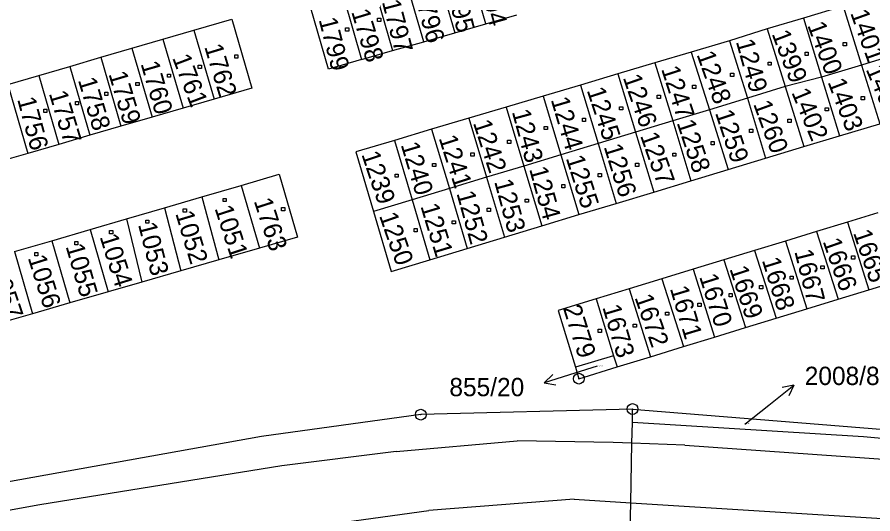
# Model space of a CAD drawing. Extents: x -795483 to -789093, y -1112258 to -1108741.
# Drawn here: x -791026.9 to -790947.4, y -1110246.6 to -1110200.5 of the extents above; entities that cross this region are included whole.
import ezdxf

# ---------------------------------------------------------------- set-up
doc = ezdxf.new("R2010")
doc.units = 0
for name, color, linetype in [('Komunikace', 7, 'Continuous'), ('Vrstva 1', 7, 'Continuous'), ('Vrstva 14', 7, 'Continuous'), ('Vrstva 15', 7, 'Continuous'), ('Vrstva 16', 7, 'Continuous'), ('Vrstva 2', 7, 'Continuous'), ('Vrstva 25', 7, 'Continuous'), ('Vrstva 28', 7, 'Continuous')]:
    doc.layers.add(name, color=color, linetype=linetype)

msp = doc.modelspace()

# ---------------------------------------------------------------- linework, layer by layer
at = {"layer": 'Komunikace'}
for p, q in [((-790973, -1110232.91), (-790975.07, -1110233.55)), ((-790959.28, -1110238.27), (-790957.08, -1110236.52))]:
    msp.add_line(p, q, dxfattribs=at)
at = {"layer": 'Vrstva 1'}
for p, q in [((-790983.36, -1110201.11), (-790984.98, -1110195.47)), ((-790987.86, -1110196.38), (-790986.24, -1110201.94)), ((-790989.12, -1110202.77), (-790990.75, -1110197.13)), ((-790993.63, -1110197.96), (-790992.01, -1110203.6)), ((-790996.51, -1110198.78), (-790994.89, -1110204.43)), ((-790997.97, -1110205.31), (-790999.59, -1110199.67)), ((-790950.15, -1110199.47), (-790953.86, -1110200.58)), ((-790950.15, -1110199.47), (-790948.46, -1110204.94)), ((-791010.46, -1110201.7), (-791006.95, -1110200.67)), ((-791006.95, -1110200.67), (-791005.08, -1110207.07)), ((-790983.36, -1110201.11), (-790980.48, -1110200.28)), ((-790953.86, -1110200.58), (-790957.22, -1110201.58)), ((-790953.86, -1110200.58), (-790952.17, -1110206.05)), ((-791013.34, -1110202.54), (-791010.46, -1110201.7)), ((-791010.46, -1110201.7), (-791008.59, -1110208.1)), ((-790986.24, -1110201.94), (-790983.36, -1110201.11)), ((-790957.22, -1110201.58), (-790960.72, -1110202.68)), ((-790957.22, -1110201.58), (-790955.54, -1110206.93)), ((-791016.22, -1110203.38), (-791013.34, -1110202.54)), ((-791013.34, -1110202.54), (-791011.47, -1110208.94)), ((-790989.12, -1110202.77), (-790986.24, -1110201.94)), ((-791019.1, -1110204.22), (-791016.22, -1110203.38)), ((-791016.22, -1110203.38), (-791014.35, -1110209.78)), ((-790992.01, -1110203.6), (-790989.12, -1110202.77)), ((-790960.72, -1110202.68), (-790964.27, -1110203.73)), ((-790960.72, -1110202.68), (-790959.06, -1110208.01)), ((-791021.98, -1110205.06), (-791019.1, -1110204.22)), ((-791019.1, -1110204.22), (-791017.23, -1110210.62)), ((-790994.89, -1110204.43), (-790992.01, -1110203.6)), ((-790964.27, -1110203.73), (-790967.64, -1110204.73)), ((-790964.27, -1110203.73), (-790962.59, -1110209.08)), ((-790944.82, -1110203.84), (-790948.46, -1110204.94)), ((-790994.89, -1110204.43), (-790997.97, -1110205.31)), ((-790967.64, -1110204.73), (-790971.1, -1110205.76)), ((-790967.64, -1110204.73), (-790965.99, -1110210.12)), ((-790948.46, -1110204.94), (-790952.17, -1110206.05)), ((-790948.46, -1110204.94), (-790946.77, -1110210.38)), ((-791024.86, -1110205.9), (-791021.98, -1110205.06)), ((-791021.98, -1110205.06), (-791020.11, -1110211.46)), ((-790971.1, -1110205.76), (-790974.55, -1110206.79)), ((-790971.1, -1110205.76), (-790969.45, -1110211.17)), ((-791027.74, -1110206.74), (-791024.86, -1110205.9)), ((-791024.86, -1110205.9), (-791022.99, -1110212.3)), ((-790952.17, -1110206.05), (-790955.54, -1110206.93)), ((-790952.17, -1110206.05), (-790950.49, -1110211.51)), ((-791027.74, -1110206.74), (-791025.87, -1110213.14)), ((-791005.08, -1110207.07), (-791008.59, -1110208.1)), ((-790974.55, -1110206.79), (-790978.01, -1110207.82)), ((-790974.55, -1110206.79), (-790972.91, -1110212.22)), ((-790955.54, -1110206.93), (-790959.06, -1110208.01)), ((-790955.54, -1110206.93), (-790953.8, -1110212.51)), ((-791008.59, -1110208.1), (-791011.47, -1110208.94)), ((-790978.01, -1110207.82), (-790981.47, -1110208.84)), ((-790978.01, -1110207.82), (-790976.37, -1110213.27)), ((-790959.06, -1110208.01), (-790962.59, -1110209.08)), ((-790959.06, -1110208.01), (-790957.37, -1110213.59)), ((-791011.47, -1110208.94), (-791014.35, -1110209.78)), ((-790981.47, -1110208.84), (-790984.92, -1110209.87)), ((-790981.47, -1110208.84), (-790979.83, -1110214.32)), ((-791014.35, -1110209.78), (-791017.23, -1110210.62)), ((-790962.59, -1110209.08), (-790965.99, -1110210.12)), ((-790962.59, -1110209.08), (-790960.84, -1110214.64)), ((-790984.92, -1110209.87), (-790988.38, -1110210.9)), ((-790984.92, -1110209.87), (-790983.27, -1110215.36)), ((-790965.99, -1110210.12), (-790969.45, -1110211.17)), ((-790965.99, -1110210.12), (-790964.3, -1110215.69)), ((-790950.49, -1110211.51), (-790946.77, -1110210.38)), ((-791017.23, -1110210.62), (-791020.11, -1110211.46)), ((-790988.38, -1110210.9), (-790991.84, -1110211.93)), ((-790988.38, -1110210.9), (-790986.73, -1110216.41)), ((-790969.45, -1110211.17), (-790972.91, -1110212.22)), ((-790969.45, -1110211.17), (-790967.76, -1110216.74)), ((-791020.11, -1110211.46), (-791022.99, -1110212.3)), ((-790991.84, -1110211.93), (-790995.43, -1110213)), ((-790991.84, -1110211.93), (-790990.19, -1110217.46)), ((-790953.8, -1110212.51), (-790950.49, -1110211.51)), ((-791022.99, -1110212.3), (-791025.87, -1110213.14)), ((-790972.91, -1110212.22), (-790976.37, -1110213.27)), ((-790972.91, -1110212.22), (-790971.23, -1110217.78)), ((-790957.37, -1110213.59), (-790953.8, -1110212.51)), ((-791025.87, -1110213.14), (-791028.75, -1110213.98)), ((-790995.43, -1110213), (-790993.79, -1110218.55)), ((-790976.37, -1110213.27), (-790979.83, -1110214.32)), ((-790976.37, -1110213.27), (-790974.7, -1110218.83)), ((-790960.84, -1110214.64), (-790957.37, -1110213.59)), ((-790979.83, -1110214.32), (-790983.27, -1110215.36)), ((-790979.83, -1110214.32), (-790978.15, -1110219.88)), ((-791006.08, -1110216.11), (-791002.55, -1110215.08)), ((-791002.55, -1110215.08), (-791000.85, -1110220.91)), ((-790964.3, -1110215.69), (-790960.84, -1110214.64)), ((-791009.71, -1110217.17), (-791006.08, -1110216.11)), ((-791006.08, -1110216.11), (-791004.38, -1110221.94)), ((-790983.27, -1110215.36), (-790986.73, -1110216.41)), ((-790983.27, -1110215.36), (-790981.62, -1110220.93)), ((-790967.76, -1110216.74), (-790964.3, -1110215.69)), ((-790986.73, -1110216.41), (-790990.19, -1110217.46)), ((-790986.73, -1110216.41), (-790985.08, -1110221.97)), ((-790971.23, -1110217.78), (-790967.76, -1110216.74)), ((-791013.18, -1110218.19), (-791009.71, -1110217.17)), ((-791009.71, -1110217.17), (-791008.13, -1110223.02)), ((-790990.19, -1110217.46), (-790993.79, -1110218.55)), ((-790990.19, -1110217.46), (-790988.54, -1110223.02)), ((-791016.71, -1110219.22), (-791013.18, -1110218.19)), ((-791013.18, -1110218.19), (-791011.66, -1110224.04)), ((-790974.7, -1110218.83), (-790971.23, -1110217.78)), ((-791020.09, -1110220.21), (-791016.71, -1110219.22)), ((-791016.71, -1110219.22), (-791015.28, -1110225.09)), ((-790993.79, -1110218.55), (-790992.15, -1110224.11)), ((-790978.15, -1110219.88), (-790974.7, -1110218.83)), ((-790946.94, -1110218.67), (-790949.76, -1110219.53)), ((-790981.62, -1110220.93), (-790978.15, -1110219.88)), ((-790949.76, -1110219.53), (-790952.63, -1110220.4)), ((-790949.76, -1110219.53), (-790947.77, -1110225.81)), ((-791023.64, -1110221.25), (-791020.09, -1110220.21)), ((-791020.09, -1110220.21), (-791018.43, -1110226)), ((-791000.85, -1110220.91), (-791004.38, -1110221.94)), ((-790952.63, -1110220.4), (-790955.53, -1110221.29)), ((-790952.63, -1110220.4), (-790950.64, -1110226.69)), ((-791027.13, -1110222.26), (-791023.64, -1110221.25)), ((-791023.64, -1110221.25), (-791021.99, -1110227.03)), ((-790985.08, -1110221.97), (-790981.62, -1110220.93)), ((-790955.53, -1110221.29), (-790958.39, -1110222.16)), ((-790955.53, -1110221.29), (-790953.53, -1110227.57)), ((-791027.13, -1110222.26), (-791025.44, -1110228.03)), ((-791004.38, -1110221.94), (-791008.13, -1110223.02)), ((-790988.54, -1110223.02), (-790985.08, -1110221.97)), ((-790958.39, -1110222.16), (-790961.23, -1110223.03)), ((-790958.39, -1110222.16), (-790956.39, -1110228.45)), ((-791008.13, -1110223.02), (-791011.66, -1110224.04)), ((-790992.15, -1110224.11), (-790988.54, -1110223.02)), ((-790961.23, -1110223.03), (-790964.1, -1110223.9)), ((-790961.23, -1110223.03), (-790959.24, -1110229.32)), ((-791011.66, -1110224.04), (-791015.28, -1110225.09)), ((-790964.1, -1110223.9), (-790966.99, -1110224.78)), ((-790964.1, -1110223.9), (-790962.11, -1110230.2)), ((-790966.99, -1110224.78), (-790970.04, -1110225.71)), ((-790966.99, -1110224.78), (-790965, -1110231.08)), ((-791015.28, -1110225.09), (-791018.43, -1110226)), ((-790947.77, -1110225.81), (-790944.95, -1110224.95)), ((-791018.43, -1110226), (-791021.99, -1110227.03)), ((-790970.04, -1110225.71), (-790973.09, -1110226.64)), ((-790970.04, -1110225.71), (-790968.05, -1110232.02)), ((-790950.64, -1110226.69), (-790947.77, -1110225.81)), ((-791021.99, -1110227.03), (-791025.44, -1110228.03)), ((-790973.09, -1110226.64), (-790976.64, -1110227.73)), ((-790973.09, -1110226.64), (-790971.48, -1110231.93)), ((-790953.53, -1110227.57), (-790950.64, -1110226.69)), ((-791025.44, -1110228.03), (-791028.88, -1110229.03)), ((-790976.64, -1110227.73), (-790975.03, -1110233)), ((-790956.39, -1110228.45), (-790953.53, -1110227.57)), ((-790959.24, -1110229.32), (-790956.39, -1110228.45)), ((-790962.11, -1110230.2), (-790959.24, -1110229.32)), ((-790965, -1110231.08), (-790962.11, -1110230.2)), ((-790968.05, -1110232.02), (-790965, -1110231.08)), ((-790971.48, -1110231.93), (-790975.03, -1110233)), ((-790971.48, -1110231.93), (-790971.16, -1110232.97)), ((-790971.16, -1110232.97), (-790968.05, -1110232.02)), ((-790975.03, -1110233), (-790974.71, -1110234.06)), ((-790974.71, -1110234.06), (-790971.16, -1110232.97)), ((-790989.39, -1110237.4), (-791004.18, -1110239.43)), ((-790969.72, -1110236.88), (-790989.39, -1110237.4)), ((-790969.74, -1110238.12), (-790969.72, -1110236.88)), ((-790969.72, -1110236.88), (-790931.68, -1110239.96)), ((-790969.78, -1110240.06), (-790969.74, -1110238.12)), ((-790948.27, -1110239.45), (-790969.74, -1110238.12)), ((-791004.18, -1110239.43), (-791055.36, -1110248.61)), ((-790931.64, -1110241.13), (-790948.27, -1110239.45)), ((-790969.88, -1110245.59), (-790969.78, -1110240.06)), ((-790969.93, -1110248.17), (-790969.88, -1110245.59))]:
    msp.add_line(p, q, dxfattribs=at)
at = {"layer": 'Vrstva 16'}
for p, q in [((-790975.07, -1110233.55), (-790977.935, -1110234.437)), ((-790977.935, -1110234.437), (-790977.128, -1110233.664)), ((-790977.935, -1110234.437), (-790976.832, -1110234.619)), ((-790957.08, -1110236.52), (-790954.732, -1110234.652)), ((-790954.732, -1110234.652), (-790955.826, -1110234.883)), ((-790954.732, -1110234.652), (-790955.203, -1110235.666))]:
    msp.add_line(p, q, dxfattribs=at)
at = {"layer": 'Vrstva 2'}
for p, q in [((-790991.67, -1110240.83), (-790980.44, -1110239.84)), ((-790971.51, -1110240), (-790980.44, -1110239.84)), ((-790969.78, -1110240.06), (-790971.51, -1110240)), ((-790964.88, -1110240.22), (-790969.78, -1110240.06)), ((-790964.88, -1110240.22), (-790942.19, -1110241.85)), ((-790991.67, -1110240.83), (-791002.3, -1110242.16)), ((-791002.3, -1110242.16), (-791024.76, -1110245.76)), ((-790975.15, -1110245.26), (-790988.65, -1110246.3)), ((-790975.15, -1110245.26), (-790969.88, -1110245.59)), ((-791024.76, -1110245.76), (-791049.14, -1110250.29)), ((-791001.68, -1110248.11), (-790988.65, -1110246.3)), ((-790969.88, -1110245.59), (-790944.1, -1110247.19))]:
    msp.add_line(p, q, dxfattribs=at)
at = {"layer": 'Vrstva 25'}
for p, q in [((-790993.4, -1110200.58), (-790993.1, -1110200.58)), ((-790993.4, -1110200.88), (-790993.4, -1110200.58)), ((-790993.1, -1110200.88), (-790993.4, -1110200.88)), ((-790993.1, -1110200.58), (-790993.1, -1110200.88)), ((-790996.38, -1110201.49), (-790996.08, -1110201.49)), ((-790996.38, -1110201.79), (-790996.38, -1110201.49)), ((-790996.08, -1110201.79), (-790996.38, -1110201.79)), ((-790996.08, -1110201.49), (-790996.08, -1110201.79)), ((-790950.16, -1110202.85), (-790949.86, -1110202.85)), ((-790950.16, -1110203.15), (-790950.16, -1110202.85)), ((-790949.86, -1110203.15), (-790950.16, -1110203.15)), ((-790949.86, -1110202.85), (-790949.86, -1110203.15)), ((-791006.67, -1110203.99), (-791006.37, -1110203.99)), ((-791006.67, -1110204.29), (-791006.67, -1110203.99)), ((-791006.37, -1110203.99), (-791006.37, -1110204.29)), ((-790953.7, -1110203.74), (-790953.4, -1110203.74)), ((-790953.7, -1110204.04), (-790953.7, -1110203.74)), ((-790953.4, -1110204.04), (-790953.7, -1110204.04)), ((-790953.4, -1110203.74), (-790953.4, -1110204.04)), ((-791010.06, -1110204.95), (-791009.76, -1110204.95)), ((-791010.06, -1110205.25), (-791010.06, -1110204.95)), ((-791009.76, -1110204.95), (-791009.76, -1110205.25)), ((-791006.37, -1110204.29), (-791006.67, -1110204.29)), ((-790957.14, -1110204.66), (-790956.84, -1110204.66)), ((-790957.14, -1110204.96), (-790957.14, -1110204.66)), ((-790956.84, -1110204.96), (-790957.14, -1110204.96)), ((-790956.84, -1110204.66), (-790956.84, -1110204.96)), ((-791012.92, -1110205.77), (-791012.62, -1110205.77)), ((-791012.92, -1110206.07), (-791012.92, -1110205.77)), ((-791012.62, -1110205.77), (-791012.62, -1110206.07)), ((-791009.76, -1110205.25), (-791010.06, -1110205.25)), ((-790960.61, -1110205.7), (-790960.31, -1110205.7)), ((-790960.61, -1110206), (-790960.61, -1110205.7)), ((-790960.31, -1110205.7), (-790960.31, -1110206)), ((-791015.85, -1110206.55), (-791015.55, -1110206.55)), ((-791015.85, -1110206.85), (-791015.85, -1110206.55)), ((-791015.55, -1110206.55), (-791015.55, -1110206.85)), ((-791012.62, -1110206.07), (-791012.92, -1110206.07)), ((-790960.31, -1110206), (-790960.61, -1110206)), ((-791015.55, -1110206.85), (-791015.85, -1110206.85)), ((-790964.15, -1110206.82), (-790963.85, -1110206.82)), ((-790964.15, -1110207.12), (-790964.15, -1110206.82)), ((-790963.85, -1110207.12), (-790964.15, -1110207.12)), ((-790963.85, -1110206.82), (-790963.85, -1110207.12)), ((-791018.74, -1110207.47), (-791018.44, -1110207.47)), ((-791018.74, -1110207.77), (-791018.74, -1110207.47)), ((-791018.44, -1110207.77), (-791018.74, -1110207.77)), ((-791018.44, -1110207.47), (-791018.44, -1110207.77)), ((-790967.43, -1110207.73), (-790967.13, -1110207.73)), ((-790967.43, -1110208.03), (-790967.43, -1110207.73)), ((-790967.13, -1110208.03), (-790967.43, -1110208.03)), ((-790967.13, -1110207.73), (-790967.13, -1110208.03)), ((-790948.48, -1110207.86), (-790948.18, -1110207.86)), ((-790948.48, -1110208.16), (-790948.48, -1110207.86)), ((-790948.18, -1110208.16), (-790948.48, -1110208.16)), ((-790948.18, -1110207.86), (-790948.18, -1110208.16)), ((-791021.47, -1110208.33), (-791021.17, -1110208.33)), ((-791021.47, -1110208.63), (-791021.47, -1110208.33)), ((-791021.17, -1110208.63), (-791021.47, -1110208.63)), ((-791021.17, -1110208.33), (-791021.17, -1110208.63)), ((-790970.93, -1110208.81), (-790970.63, -1110208.81)), ((-790970.93, -1110209.11), (-790970.93, -1110208.81)), ((-790970.63, -1110208.81), (-790970.63, -1110209.11)), ((-790951.83, -1110208.9), (-790951.53, -1110208.9)), ((-790951.83, -1110209.2), (-790951.83, -1110208.9)), ((-790951.53, -1110208.9), (-790951.53, -1110209.2)), ((-791024.41, -1110209.04), (-791024.11, -1110209.04)), ((-791024.41, -1110209.34), (-791024.41, -1110209.04)), ((-791024.11, -1110209.34), (-791024.41, -1110209.34)), ((-791024.11, -1110209.04), (-791024.11, -1110209.34)), ((-790970.63, -1110209.11), (-790970.93, -1110209.11)), ((-790951.53, -1110209.2), (-790951.83, -1110209.2)), ((-790974.38, -1110209.88), (-790974.08, -1110209.88)), ((-790974.38, -1110210.18), (-790974.38, -1110209.88)), ((-790974.08, -1110210.18), (-790974.38, -1110210.18)), ((-790974.08, -1110209.88), (-790974.08, -1110210.18)), ((-790955.29, -1110209.97), (-790954.99, -1110209.97)), ((-790955.29, -1110210.27), (-790955.29, -1110209.97)), ((-790954.99, -1110210.27), (-790955.29, -1110210.27)), ((-790954.99, -1110209.97), (-790954.99, -1110210.27)), ((-790977.92, -1110210.63), (-790977.62, -1110210.63)), ((-790977.92, -1110210.93), (-790977.92, -1110210.63)), ((-790977.62, -1110210.93), (-790977.92, -1110210.93)), ((-790977.62, -1110210.63), (-790977.62, -1110210.93)), ((-790958.86, -1110210.9), (-790958.56, -1110210.9)), ((-790958.86, -1110211.2), (-790958.86, -1110210.9)), ((-790958.56, -1110211.2), (-790958.86, -1110211.2)), ((-790958.56, -1110210.9), (-790958.56, -1110211.2)), ((-790981.33, -1110211.92), (-790981.03, -1110211.92)), ((-790981.33, -1110212.22), (-790981.33, -1110211.92)), ((-790981.03, -1110211.92), (-790981.03, -1110212.22)), ((-790962.43, -1110212.03), (-790962.13, -1110212.03)), ((-790962.43, -1110212.33), (-790962.43, -1110212.03)), ((-790962.13, -1110212.03), (-790962.13, -1110212.33)), ((-790981.03, -1110212.22), (-790981.33, -1110212.22)), ((-790962.13, -1110212.33), (-790962.43, -1110212.33)), ((-790984.74, -1110213.1), (-790984.44, -1110213.1)), ((-790984.74, -1110213.4), (-790984.74, -1110213.1)), ((-790984.44, -1110213.4), (-790984.74, -1110213.4)), ((-790984.44, -1110213.1), (-790984.44, -1110213.4)), ((-790965.99, -1110213.11), (-790965.69, -1110213.11)), ((-790965.99, -1110213.41), (-790965.99, -1110213.11)), ((-790965.69, -1110213.41), (-790965.99, -1110213.41)), ((-790965.69, -1110213.11), (-790965.69, -1110213.41)), ((-790988.29, -1110214.07), (-790987.99, -1110214.07)), ((-790988.29, -1110214.37), (-790988.29, -1110214.07)), ((-790987.99, -1110214.37), (-790988.29, -1110214.37)), ((-790987.99, -1110214.07), (-790987.99, -1110214.37)), ((-790969.45, -1110214.05), (-790969.15, -1110214.05)), ((-790969.45, -1110214.35), (-790969.45, -1110214.05)), ((-790969.15, -1110214.35), (-790969.45, -1110214.35)), ((-790969.15, -1110214.05), (-790969.15, -1110214.35)), ((-790991.78, -1110215.06), (-790991.48, -1110215.06)), ((-790991.78, -1110215.36), (-790991.78, -1110215.06)), ((-790991.48, -1110215.06), (-790991.48, -1110215.36)), ((-790972.9, -1110215.02), (-790972.6, -1110215.02)), ((-790972.9, -1110215.32), (-790972.9, -1110215.02)), ((-790972.6, -1110215.32), (-790972.9, -1110215.32)), ((-790972.6, -1110215.02), (-790972.6, -1110215.32)), ((-790991.48, -1110215.36), (-790991.78, -1110215.36)), ((-790976.3, -1110216.04), (-790976, -1110216.04)), ((-790976.3, -1110216.34), (-790976.3, -1110216.04)), ((-790976, -1110216.04), (-790976, -1110216.34)), ((-790976, -1110216.34), (-790976.3, -1110216.34)), ((-791007.75, -1110217.32), (-791007.45, -1110217.32)), ((-791007.75, -1110217.62), (-791007.75, -1110217.32)), ((-791007.45, -1110217.62), (-791007.75, -1110217.62)), ((-791007.45, -1110217.32), (-791007.45, -1110217.62)), ((-790979.68, -1110217.38), (-790979.38, -1110217.38)), ((-790979.68, -1110217.68), (-790979.68, -1110217.38)), ((-790979.38, -1110217.68), (-790979.68, -1110217.68)), ((-790979.38, -1110217.38), (-790979.38, -1110217.68)), ((-791011.46, -1110218.3), (-791011.16, -1110218.3)), ((-791011.46, -1110218.6), (-791011.46, -1110218.3)), ((-791011.16, -1110218.3), (-791011.16, -1110218.6)), ((-791002.32, -1110218.17), (-791002.02, -1110218.17)), ((-791002.32, -1110218.47), (-791002.32, -1110218.17)), ((-791002.02, -1110218.47), (-791002.32, -1110218.47)), ((-791002.02, -1110218.17), (-791002.02, -1110218.47)), ((-790983.21, -1110218.23), (-790982.91, -1110218.23)), ((-790983.21, -1110218.53), (-790983.21, -1110218.23)), ((-790982.91, -1110218.53), (-790983.21, -1110218.53)), ((-790982.91, -1110218.23), (-790982.91, -1110218.53)), ((-791014.93, -1110219.33), (-791014.63, -1110219.33)), ((-791014.93, -1110219.63), (-791014.93, -1110219.33)), ((-791014.63, -1110219.33), (-791014.63, -1110219.63)), ((-791011.16, -1110218.6), (-791011.46, -1110218.6)), ((-791014.63, -1110219.63), (-791014.93, -1110219.63)), ((-790986.47, -1110219.39), (-790986.17, -1110219.39)), ((-790986.47, -1110219.69), (-790986.47, -1110219.39)), ((-790986.17, -1110219.69), (-790986.47, -1110219.69)), ((-790986.17, -1110219.39), (-790986.17, -1110219.69)), ((-791018.29, -1110220.3), (-791017.99, -1110220.3)), ((-791018.29, -1110220.6), (-791018.29, -1110220.3)), ((-791017.99, -1110220.6), (-791018.29, -1110220.6)), ((-791017.99, -1110220.3), (-791017.99, -1110220.6)), ((-790990.01, -1110220.13), (-790989.71, -1110220.13)), ((-790990.01, -1110220.43), (-790990.01, -1110220.13)), ((-790989.71, -1110220.43), (-790990.01, -1110220.43)), ((-790989.71, -1110220.13), (-790989.71, -1110220.43)), ((-791021.53, -1110221.32), (-791021.23, -1110221.32)), ((-791021.53, -1110221.62), (-791021.53, -1110221.32)), ((-791021.23, -1110221.62), (-791021.53, -1110221.62)), ((-791021.23, -1110221.32), (-791021.23, -1110221.62)), ((-791025.24, -1110222.34), (-791024.94, -1110222.34)), ((-791025.24, -1110222.64), (-791025.24, -1110222.34)), ((-791024.94, -1110222.34), (-791024.94, -1110222.64)), ((-791024.94, -1110222.64), (-791025.24, -1110222.64)), ((-790949.38, -1110222.66), (-790949.08, -1110222.66)), ((-790949.38, -1110222.96), (-790949.38, -1110222.66)), ((-790949.08, -1110222.96), (-790949.38, -1110222.96)), ((-790949.08, -1110222.66), (-790949.08, -1110222.96)), ((-790952.22, -1110223.57), (-790951.92, -1110223.57)), ((-790952.22, -1110223.87), (-790952.22, -1110223.57)), ((-790951.92, -1110223.87), (-790952.22, -1110223.87)), ((-790951.92, -1110223.57), (-790951.92, -1110223.87)), ((-790955.09, -1110224.53), (-790954.79, -1110224.53)), ((-790955.09, -1110224.83), (-790955.09, -1110224.53)), ((-790954.79, -1110224.83), (-790955.09, -1110224.83)), ((-790954.79, -1110224.53), (-790954.79, -1110224.83)), ((-790957.92, -1110225.42), (-790957.62, -1110225.42)), ((-790957.92, -1110225.72), (-790957.92, -1110225.42)), ((-790957.62, -1110225.42), (-790957.62, -1110225.72)), ((-790960.76, -1110226.16), (-790960.46, -1110226.16)), ((-790960.76, -1110226.46), (-790960.76, -1110226.16)), ((-790960.46, -1110226.46), (-790960.76, -1110226.46)), ((-790960.46, -1110226.16), (-790960.46, -1110226.46)), ((-790957.62, -1110225.72), (-790957.92, -1110225.72)), ((-790963.65, -1110227.05), (-790963.35, -1110227.05)), ((-790963.65, -1110227.35), (-790963.65, -1110227.05)), ((-790963.35, -1110227.05), (-790963.35, -1110227.35)), ((-790966.65, -1110227.87), (-790966.35, -1110227.87)), ((-790966.65, -1110228.17), (-790966.65, -1110227.87)), ((-790966.35, -1110227.87), (-790966.35, -1110228.17)), ((-790963.35, -1110227.35), (-790963.65, -1110227.35)), ((-790966.35, -1110228.17), (-790966.65, -1110228.17)), ((-790972.9, -1110229.46), (-790972.6, -1110229.46)), ((-790972.9, -1110229.76), (-790972.9, -1110229.46)), ((-790972.6, -1110229.46), (-790972.6, -1110229.76)), ((-790969.65, -1110228.99), (-790969.35, -1110228.99)), ((-790969.65, -1110229.29), (-790969.65, -1110228.99)), ((-790969.35, -1110229.29), (-790969.65, -1110229.29)), ((-790969.35, -1110228.99), (-790969.35, -1110229.29)), ((-790972.6, -1110229.76), (-790972.9, -1110229.76))]:
    msp.add_line(p, q, dxfattribs=at)
at = {"layer": 'Vrstva 28'}
for centre, radius in [((-790974.71, -1110234.06), 0.5), ((-790974.71, -1110234.06), 0.01), ((-790969.72, -1110236.88), 0.5), ((-790989.39, -1110237.4), 0.5), ((-790989.39, -1110237.4), 0.01), ((-790969.72, -1110236.88), 0.01)]:
    msp.add_circle(centre, radius, dxfattribs=at)

# ---------------------------------------------------------------- texts
at = {"layer": 'Vrstva 14'}
for s, p in [('855/20', (-790972.92, -1110232.91)), ('2008/8', (-790959.28, -1110238.27))]:
    msp.add_text(s, height=0.1, dxfattribs=at).set_placement(p)
at = {"layer": 'Vrstva 15'}
for s, rotation, p in [('1795', 284.62086, (-790987.24, -1110197.17)), ('1794', 285.37623, (-790984.29, -1110196.58)), ('1796', 285.00786, (-790990.07, -1110198.15)), ('1797', 284.65434, (-790993.01, -1110199.06)), ('1798', 286.73019, (-790995.86, -1110199.98)), ('1401', 289.7595, (-790949.524, -1110200.096)), ('1799', 284.42421, (-790998.88, -1110200.72)), ('1400', 290.3823, (-790953.511, -1110201.234)), ('1399', 290.8728, (-790956.819, -1110202.03)), ('1249', 285.6195, (-790960.138, -1110202.753)), ('1762', 286.80867, (-791009.51, -1110203.23)), ('1761', 290.77227, (-791012.49, -1110204.26)), ('1248', 289.6407, (-790963.792, -1110203.95)), ('1760', 286.19964, (-791015.42, -1110204.81)), ('1404', 292.887, (-790948.086, -1110205.33)), ('1759', 286.60698, (-791018.4, -1110205.76)), ('1247', 287.8677, (-790967.081, -1110205.289)), ('1758', 286.75377, (-791021.24, -1110206.33)), ('1246', 289.1709, (-790970.638, -1110206.094)), ('1403', 290.8368, (-790951.625, -1110206.512)), ('1757', 286.87626, (-791023.94, -1110207.57)), ('1245', 288.3717, (-790973.988, -1110207.276)), ('1402', 292.4991, (-790954.991, -1110207.47)), ('1756', 284.99967, (-791026.88, -1110208.11)), ('1244', 286.4772, (-790977.33, -1110208.138)), ('1260', 290.0952, (-790958.534, -1110208.546)), ('1243', 285.21, (-790980.939, -1110209.268)), ('1259', 288.3618, (-790962.075, -1110209.373)), ('1242', 288.1179, (-790984.555, -1110210.297)), ('1258', 288.3087, (-790965.636, -1110210.291)), ('1257', 289.5111, (-790969.039, -1110211.486)), ('1240', 286.6995, (-790991.264, -1110212.328)), ('1241', 287.7624, (-790987.74, -1110211.708)), ('1256', 287.208, (-790972.412, -1110212.516)), ('1239', 288.6471, (-790994.922, -1110213.223)), ('1255', 287.5455, (-790975.932, -1110213.575)), ('1254', 285.4332, (-790979.334, -1110214.585)), ('1253', 285.255, (-790982.582, -1110215.75)), ('1252', 285.4467, (-790986.086, -1110216.842)), ('1763', 287.87868, (-791004.91, -1110217.55)), ('1052', 286.7139, (-791012.196, -1110218.719)), ('1051', 288.0432, (-791008.557, -1110218.234)), ('1251', 286.8831, (-790989.435, -1110218.038)), ('1250', 289.1628, (-790993.277, -1110218.915)), ('1053', 284.4342, (-791015.656, -1110219.741)), ('1054', 287.3718, (-791019.225, -1110220.872)), ('1665', 288.9009, (-790949.256, -1110220.512)), ('1055', 286.2549, (-791022.385, -1110221.768)), ('1666', 289.3059, (-790952.079, -1110221.304)), ('1667', 284.1336, (-790954.7, -1110222.247)), ('1056', 287.5257, (-791025.899, -1110222.832)), ('1668', 287.3538, (-790957.724, -1110223.054)), ('1057', 288.7884, (-791029.489, -1110223.906)), ('1669', 288.0432, (-790960.731, -1110223.854)), ('1670', 287.5455, (-790963.546, -1110224.583)), ('1671', 286.569, (-790966.264, -1110225.685)), ('1672', 288.9828, (-790969.549, -1110226.513)), ('2779', 287.38773, (-790976.201, -1110227.469)), ('1673', 286.4106, (-790972.537, -1110227.416))]:
    msp.add_text(s, height=1.7, rotation=rotation, dxfattribs=at).set_placement(p)
at = {"layer": 'Vrstva 16'}
for s, p in [('2008/8', (-790953.73, -1110234.65)), ('855/20', (-790986.733, -1110235.69))]:
    msp.add_text(s, height=1.7, dxfattribs=at).set_placement(p)

doc.saveas('drawing.dxf')
